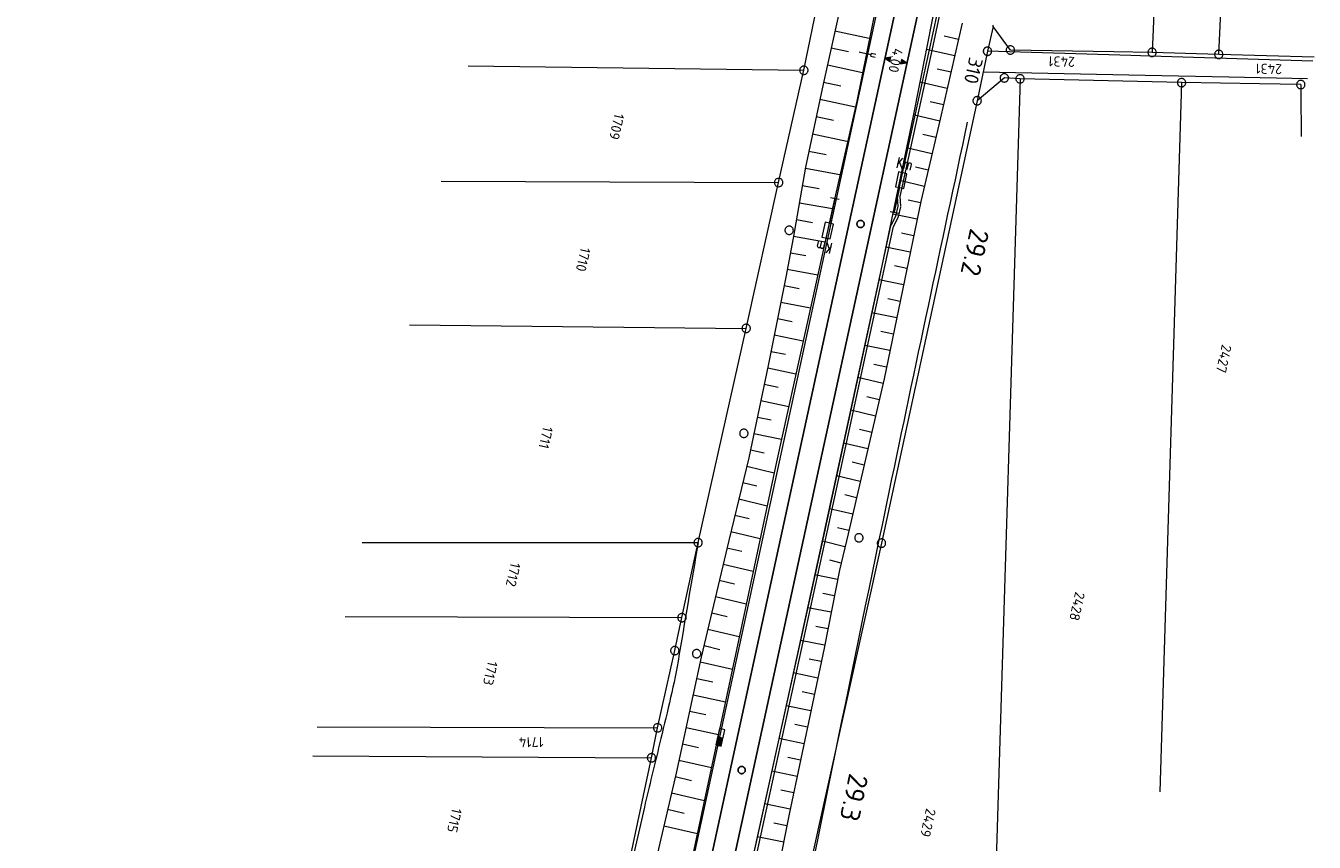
# Model space of a CAD drawing. Header units: metres. Extents: x 3425540 to 3446143, y 5432760 to 5444637.
# Tile 388 of 656: x 3436234 to 3436465, y 5441885 to 5442031. Entities that reach past the tile are written whole.
import ezdxf
from ezdxf.enums import TextEntityAlignment as Align

# ---------------------------------------------------------------- set-up
doc = ezdxf.new("R2010")
doc.units = ezdxf.units.M
for name, color, linetype, lineweight in [('B_Bestand', 9, 'Continuous', 18), ('B_Böschung', 9, 'Continuous', 18), ('B_Flurgrenzen', 9, 'Continuous', 18), ('B_Gleisachse', 9, 'Continuous', 25), ('B_Kilometrierung', 9, 'Continuous', 25), ('Bestand Kabeltröge', 9, 'Continuous', 18), ('Bestand_Neu_Strecke 3433', 9, 'Continuous', 18)]:
    doc.layers.add(name, color=color, linetype=linetype, lineweight=lineweight)
doc.styles.get("Standard").update_dxf_attribs({"font": 'isocpeur.ttf'})

msp = doc.modelspace()

# ---------------------------------------------------------------- linework, layer by layer
at = {"layer": 'B_Bestand'}
for p, q in [((3436383.27, 5442026.37), (3436383.23, 5442026.34)), ((3436383.23, 5442026.34), (3436383.26, 5442026.29)), ((3436383.26, 5442026.29), (3436383.3, 5442026.32)), ((3436383.3, 5442026.32), (3436383.27, 5442026.37)), ((3436383.3, 5442026.32), (3436385.32, 5442025.9)), ((3436385.27, 5442025.64), (3436385.37, 5442026.15)), ((3436385.27, 5442025.64), (3436386.04, 5442025.47)), ((3436385.37, 5442026.15), (3436386.14, 5442025.99)), ((3436431.79, 5442025.73), (3436406.14, 5442026.51)), ((3436435.23, 5442025.63), (3436431.79, 5442025.73)), ((3436464.32, 5442024.75), (3436435.23, 5442025.63)), ((3436388.41, 5442025.13), (3436388.46, 5442025.12)), ((3436391.03, 5442024.58), (3436390.97, 5442024.59)), ((3436434.35, 5442022.17), (3436405.36, 5442022.77)), ((3436449.3, 5442021.86), (3436434.35, 5442022.17)), ((3436463.35, 5442021.57), (3436449.3, 5442021.86)), ((3436389.98, 5442005.66), (3436390.37, 5442007.51)), ((3436390.12, 5442006.3), (3436391.01, 5442007.38)), ((3436390.42, 5442006.63), (3436390.79, 5442005.53)), ((3436391.2, 5442005.44), (3436391.46, 5442006.69)), ((3436379.59, 5441999.96), (3436378.09, 5442000.29)), ((3436388.76, 5441997.83), (3436390.27, 5441997.52)), ((3436377.04, 5441992.39), (3436376.76, 5441991.14)), ((3436378.11, 5441991.52), (3436377.2, 5441990.45)), ((3436377.8, 5441991.19), (3436377.45, 5441992.29)), ((3436378.25, 5441992.16), (3436377.84, 5441990.31)), ((3436357.88, 5441903.85), (3436358.84, 5441903.62))]:
    msp.add_line(p, q, dxfattribs=at)
for points in [[(3436388.85, 5442025.45), (3436387.79, 5442025.26), (3436388.69, 5442024.66), (3436388.85, 5442025.45)], [(3436388.76, 5442025.37), (3436387.95, 5442025.23), (3436388.63, 5442024.77), (3436388.76, 5442025.37)], [(3436388.66, 5442025.29), (3436388.1, 5442025.19), (3436388.58, 5442024.88), (3436388.66, 5442025.29)], [(3436388.56, 5442025.21), (3436388.26, 5442025.16), (3436388.52, 5442025), (3436388.56, 5442025.21)], [(3436390.58, 5442024.26), (3436391.64, 5442024.45), (3436390.75, 5442025.05), (3436390.58, 5442024.26)], [(3436390.68, 5442024.34), (3436391.49, 5442024.48), (3436390.81, 5442024.93), (3436390.68, 5442024.34)], [(3436390.78, 5442024.42), (3436391.34, 5442024.51), (3436390.86, 5442024.82), (3436390.78, 5442024.42)], [(3436390.87, 5442024.5), (3436391.18, 5442024.55), (3436390.92, 5442024.71), (3436390.87, 5442024.5)], [(3436389.52, 5441997.68), (3436390.43, 5442002.1), (3436391.19, 5442001.94), (3436391.73, 5442004.59), (3436390.22, 5442004.9), (3436389.67, 5442002.25), (3436390.43, 5442002.1)], [(3436391.41, 5442006.46), (3436391.52, 5442006.6), (3436391.65, 5442006.65), (3436391.8, 5442006.62), (3436391.83, 5442006.58), (3436391.93, 5442006.48), (3436391.94, 5442006.36), (3436391.73, 5442005.34)], [(3436391.94, 5442006.36), (3436392.05, 5442006.49), (3436392.18, 5442006.54), (3436392.33, 5442006.51), (3436392.4, 5442006.46), (3436392.46, 5442006.37), (3436392.47, 5442006.25), (3436392.26, 5442005.23)], [(3436378.84, 5442000.13), (3436377.86, 5441995.72), (3436377.11, 5441995.89), (3436376.52, 5441993.25), (3436378.03, 5441992.92), (3436378.61, 5441995.55), (3436377.86, 5441995.72)], [(3436376.29, 5441991.49), (3436376.18, 5441991.35), (3436376.05, 5441991.3), (3436375.9, 5441991.34), (3436375.83, 5441991.39), (3436375.77, 5441991.48), (3436375.76, 5441991.6), (3436375.98, 5441992.62)], [(3436376.81, 5441991.37), (3436376.7, 5441991.23), (3436376.57, 5441991.18), (3436376.42, 5441991.22), (3436376.39, 5441991.26), (3436376.3, 5441991.36), (3436376.29, 5441991.49), (3436376.51, 5441992.5)], [(3436358.22, 5441905.31), (3436357.53, 5441902.39), (3436358.5, 5441902.16), (3436359.19, 5441905.08), (3436358.22, 5441905.31)], [(3436357.95, 5441903.74), (3436357.65, 5441902.46), (3436358.43, 5441902.28), (3436358.73, 5441903.55), (3436357.95, 5441903.74)], [(3436358.02, 5441903.62), (3436357.76, 5441902.53), (3436358.36, 5441902.39), (3436358.61, 5441903.48), (3436358.02, 5441903.62)], [(3436358.09, 5441903.51), (3436357.87, 5441902.6), (3436358.29, 5441902.51), (3436358.5, 5441903.41), (3436358.09, 5441903.51)], [(3436358.16, 5441903.4), (3436357.99, 5441902.67), (3436358.22, 5441902.62), (3436358.39, 5441903.34), (3436358.16, 5441903.4)], [(3436358.23, 5441903.28), (3436358.1, 5441902.74), (3436358.15, 5441902.73), (3436358.27, 5441903.27), (3436358.23, 5441903.28)]]:
    msp.add_lwpolyline(points, dxfattribs=at)
for points, knots in [([(3436402.51, 5442013.82), (3436397.86, 5441991.85), (3436393.14, 5441969.89), (3436388.56, 5441947.91), (3436382.01, 5441916.48), (3436375.66, 5441885.02), (3436369.21, 5441853.57)], [0, 0, 0, 0, 0.411639, 0.411639, 0.411639, 1, 1, 1, 1]), ([(3436354.39, 5441938.58), (3436353.19, 5441931.5), (3436351.99, 5441924.42), (3436350.79, 5441917.34), (3436349.94, 5441912.37), (3436348.66, 5441907.48), (3436347.49, 5441902.58), (3436346.6, 5441898.8), (3436345.66, 5441895.03), (3436344.78, 5441891.25), (3436343.81, 5441887.13), (3436342.92, 5441882.99), (3436341.94, 5441878.87), (3436340.57, 5441873.16), (3436339.21, 5441867.45), (3436337.85, 5441861.74)], [0, 0, 0, 0, 0.273894, 0.273894, 0.273894, 0.466311, 0.466311, 0.466311, 0.614455, 0.614455, 0.614455, 0.776013, 0.776013, 0.776013, 1, 1, 1, 1])]:
    msp.add_open_spline(points, degree=3, knots=knots, dxfattribs=at)
at = {"layer": 'B_Böschung'}
for p, q in [((3436378.86, 5442030.18), (3436384.97, 5442028.83)), ((3436400.95, 5442028.6), (3436398.36, 5442029.18)), ((3436378.19, 5442027.14), (3436381.25, 5442026.47)), ((3436400.28, 5442025.67), (3436395.19, 5442026.83)), ((3436377.5, 5442024.07), (3436383.8, 5442022.67)), ((3436399.61, 5442022.75), (3436397.11, 5442023.32)), ((3436376.82, 5442020.99), (3436379.91, 5442020.31)), ((3436398.94, 5442019.82), (3436394.03, 5442020.95)), ((3436376.17, 5442017.91), (3436382.53, 5442016.55)), ((3436398.28, 5442016.9), (3436395.86, 5442017.45)), ((3436375.51, 5442014.82), (3436378.59, 5442014.17)), ((3436397.6, 5442013.97), (3436392.87, 5442015.1)), ((3436374.86, 5442011.74), (3436381.01, 5442010.44)), ((3436396.91, 5442011.06), (3436394.59, 5442011.61)), ((3436374.21, 5442008.65), (3436377.28, 5442008)), ((3436396.21, 5442008.14), (3436391.66, 5442009.22)), ((3436373.56, 5442005.57), (3436379.72, 5442004.47)), ((3436395.52, 5442005.22), (3436393.28, 5442005.75)), ((3436394.83, 5442002.3), (3436390.43, 5442003.35)), ((3436373.02, 5442002.46), (3436376.04, 5442001.93)), ((3436372.49, 5441999.4), (3436378.4, 5441998.37)), ((3436394.14, 5441999.38), (3436391.97, 5441999.83)), ((3436371.96, 5441996.38), (3436374.85, 5441995.88)), ((3436393.53, 5441996.44), (3436389.18, 5441997.34)), ((3436371.44, 5441993.41), (3436377.09, 5441992.42)), ((3436392.93, 5441993.5), (3436390.75, 5441993.95)), ((3436392.32, 5441990.57), (3436387.96, 5441991.46)), ((3436370.88, 5441990.46), (3436373.66, 5441989.94)), ((3436370.32, 5441987.51), (3436375.78, 5441986.48)), ((3436391.72, 5441987.63), (3436389.53, 5441988.08)), ((3436369.75, 5441984.57), (3436372.44, 5441984.04)), ((3436391.11, 5441984.69), (3436386.74, 5441985.59)), ((3436390.51, 5441981.75), (3436388.31, 5441982.2)), ((3436369.17, 5441981.62), (3436374.48, 5441980.57)), ((3436389.9, 5441978.81), (3436385.47, 5441979.72)), ((3436368.59, 5441978.68), (3436371.21, 5441978.16)), ((3436368.01, 5441975.74), (3436373.19, 5441974.71)), ((3436389.3, 5441975.87), (3436387.07, 5441976.33)), ((3436367.43, 5441972.79), (3436369.99, 5441972.29)), ((3436388.69, 5441972.93), (3436384.2, 5441973.86)), ((3436388.09, 5441970), (3436385.83, 5441970.46)), ((3436366.84, 5441969.85), (3436371.89, 5441968.79)), ((3436387.46, 5441967.06), (3436382.95, 5441968.1)), ((3436366.22, 5441966.92), (3436368.73, 5441966.38)), ((3436365.6, 5441963.98), (3436370.6, 5441962.92)), ((3436386.78, 5441964.14), (3436384.55, 5441964.66)), ((3436386.11, 5441961.22), (3436381.68, 5441962.25)), ((3436364.98, 5441961.05), (3436367.46, 5441960.52)), ((3436385.43, 5441958.3), (3436383.24, 5441958.81)), ((3436364.35, 5441958.11), (3436369.31, 5441957.06)), ((3436363.73, 5441955.18), (3436366.2, 5441954.65)), ((3436384.75, 5441955.37), (3436380.41, 5441956.38)), ((3436363.07, 5441952.25), (3436368, 5441951.07)), ((3436384.07, 5441952.45), (3436381.92, 5441952.95)), ((3436383.39, 5441949.53), (3436379.14, 5441950.52)), ((3436362.36, 5441949.33), (3436364.87, 5441948.73)), ((3436361.66, 5441946.42), (3436366.75, 5441945.19)), ((3436382.71, 5441946.61), (3436380.6, 5441947.1)), ((3436360.95, 5441943.5), (3436363.54, 5441942.88)), ((3436382.03, 5441943.69), (3436377.87, 5441944.65)), ((3436360.25, 5441940.59), (3436365.49, 5441939.32)), ((3436381.35, 5441940.76), (3436379.29, 5441941.24)), ((3436380.65, 5441937.85), (3436376.6, 5441938.82)), ((3436359.55, 5441937.67), (3436362.21, 5441937.04)), ((3436358.87, 5441934.75), (3436364.25, 5441933.49)), ((3436379.95, 5441934.93), (3436377.95, 5441935.41)), ((3436358.18, 5441931.83), (3436360.9, 5441931.19)), ((3436379.32, 5441932), (3436375.27, 5441932.81)), ((3436357.5, 5441928.91), (3436362.99, 5441927.62)), ((3436378.74, 5441929.05), (3436376.68, 5441929.46)), ((3436378.16, 5441926.11), (3436373.98, 5441926.93)), ((3436356.81, 5441925.99), (3436359.59, 5441925.33)), ((3436356.13, 5441923.07), (3436361.74, 5441921.75)), ((3436377.59, 5441923.16), (3436375.46, 5441923.58)), ((3436355.44, 5441920.14), (3436358.28, 5441919.48)), ((3436377.01, 5441920.22), (3436372.69, 5441921.07)), ((3436376.4, 5441917.28), (3436374.23, 5441917.74)), ((3436354.77, 5441917.22), (3436360.51, 5441915.96)), ((3436375.79, 5441914.35), (3436371.41, 5441915.26)), ((3436354.13, 5441914.29), (3436357.01, 5441913.66)), ((3436353.49, 5441911.36), (3436359.26, 5441910.1)), ((3436375.17, 5441911.41), (3436372.97, 5441911.87)), ((3436352.85, 5441908.43), (3436355.75, 5441907.8)), ((3436374.56, 5441908.47), (3436370.12, 5441909.4)), ((3436373.94, 5441905.54), (3436371.71, 5441906.01)), ((3436352.22, 5441905.5), (3436358.01, 5441904.23)), ((3436373.33, 5441902.6), (3436368.83, 5441903.54)), ((3436351.58, 5441902.56), (3436354.48, 5441901.93)), ((3436350.94, 5441899.63), (3436356.77, 5441898.36)), ((3436372.71, 5441899.67), (3436370.45, 5441900.14)), ((3436350.29, 5441896.7), (3436353.21, 5441896.04)), ((3436372.1, 5441896.73), (3436367.54, 5441897.68)), ((3436371.48, 5441893.79), (3436369.19, 5441894.27)), ((3436349.62, 5441893.78), (3436355.5, 5441892.43)), ((3436348.94, 5441890.86), (3436351.91, 5441890.17)), ((3436370.87, 5441890.86), (3436366.25, 5441891.82)), ((3436348.26, 5441887.91), (3436354.25, 5441886.53)), ((3436370.27, 5441887.92), (3436367.93, 5441888.39)), ((3436369.69, 5441884.97), (3436364.95, 5441885.92))]:
    msp.add_line(p, q, dxfattribs=at)
for points in [[(3436386.28, 5442034.91), (3436382.76, 5442017.57), (3436378.77, 5442000.04), (3436368.42, 5441953.03), (3436362.2, 5441923.88), (3436350.83, 5441870.48), (3436343.05, 5441834.91), (3436335.89, 5441801.69), (3436326.94, 5441760.14), (3436318.31, 5441721), (3436311.31, 5441689.11), (3436300.02, 5441637.66), (3436293.57, 5441607.95), (3436286.02, 5441573.24), (3436283.69, 5441562.41)], [(3436380.2, 5442036.25), (3436376.74, 5442020.6), (3436373.59, 5442005.73), (3436371.37, 5441993.03), (3436370.05, 5441986.06), (3436366.93, 5441970.3), (3436363.43, 5441953.76), (3436359.85, 5441938.95), (3436354.96, 5441918.06), (3436350.44, 5441897.34), (3436346.08, 5441878.41), (3436341.96, 5441859.77), (3436340.4, 5441853.46), (3436337.45, 5441839.36), (3436333.25, 5441816.74), (3436330.13, 5441800.23), (3436327.95, 5441785.58), (3436326.32, 5441774.32)], [(3436396.35, 5442032.69), (3436392.79, 5442014.67), (3436386.49, 5441984.39), (3436376.92, 5441940.27), (3436363.45, 5441879.11), (3436352.83, 5441831.33), (3436353.17, 5441831.26)], [(3436401.62, 5442031.52), (3436397.7, 5442014.37), (3436394.19, 5441999.64), (3436387.66, 5441967.9), (3436381.2, 5441940.14), (3436379.64, 5441933.67), (3436376.92, 5441919.72), (3436370.69, 5441890.01), (3436364.47, 5441858.8), (3436358.09, 5441830.25), (3436349.45, 5441792.58), (3436344.39, 5441769.71), (3436340.5, 5441753.16), (3436337.08, 5441738.12), (3436333.42, 5441722.41), (3436329.37, 5441704.42), (3436325.02, 5441684.29)]]:
    msp.add_lwpolyline(points, dxfattribs=at)
at = {"layer": 'B_Flurgrenzen'}
for p, q in [((3436447.49, 5442025.94), (3436456.79, 5442227.88)), ((3436443.74, 5442198.89), (3436435.56, 5442026.29)), ((3436373.3, 5442023.1), (3436376.37, 5442037.98)), ((3436407.13, 5442030.95), (3436406.14, 5442026.51)), ((3436407.13, 5442030.95), (3436407.17, 5442031.17)), ((3436410.23, 5442026.72), (3436407.13, 5442030.95)), ((3436406.14, 5442026.51), (3436404.29, 5442017.64)), ((3436428.73, 5442026.41), (3436410.23, 5442026.72)), ((3436435.56, 5442026.29), (3436428.73, 5442026.41)), ((3436447.49, 5442025.94), (3436435.56, 5442026.29)), ((3436464.56, 5442025.45), (3436447.49, 5442025.94)), ((3436313.25, 5442023.9), (3436373.3, 5442023.1)), ((3436368.79, 5442003.02), (3436373.3, 5442023.1)), ((3436409.15, 5442021.73), (3436404.29, 5442017.64)), ((3436411.96, 5442021.56), (3436406.52, 5441844.51)), ((3436411.96, 5442021.56), (3436409.15, 5442021.73)), ((3436440.84, 5442020.88), (3436411.96, 5442021.56)), ((3436440.84, 5442020.88), (3436436.98, 5441894.01)), ((3436454.75, 5442020.66), (3436440.84, 5442020.88)), ((3436462.16, 5442020.54), (3436454.75, 5442020.66)), ((3436462.16, 5442020.54), (3436462.17, 5442019.02)), ((3436462.17, 5442019.02), (3436462.24, 5442011.23)), ((3436404.29, 5442017.64), (3436387.17, 5441938.48)), ((3436308.45, 5442003.24), (3436368.79, 5442003.02)), ((3436362.99, 5441976.92), (3436368.79, 5442003.02)), ((3436302.78, 5441977.56), (3436362.99, 5441976.92)), ((3436354.39, 5441938.58), (3436362.99, 5441976.92)), ((3436294.29, 5441938.6), (3436354.39, 5441938.58)), ((3436351.49, 5441925.15), (3436354.39, 5441938.58)), ((3436387.17, 5441938.48), (3436369.54, 5441858.82)), ((3436291.25, 5441925.38), (3436351.49, 5441925.15)), ((3436350.22, 5441919.26), (3436351.49, 5441925.15)), ((3436347.15, 5441905.45), (3436350.22, 5441919.26)), ((3436286.28, 5441905.59), (3436347.15, 5441905.45)), ((3436346.04, 5441900.07), (3436347.15, 5441905.45)), ((3436285.46, 5441900.44), (3436346.04, 5441900.07)), ((3436341.27, 5441877.43), (3436346.04, 5441900.07))]:
    msp.add_line(p, q, dxfattribs=at)
for points in [[(3436406.89, 5442026.51), (3436406.88, 5442026.6), (3436406.86, 5442026.69), (3436406.83, 5442026.78), (3436406.79, 5442026.87), (3436406.74, 5442026.94), (3436406.68, 5442027.02), (3436406.62, 5442027.08), (3436406.54, 5442027.14), (3436406.46, 5442027.18), (3436406.37, 5442027.21), (3436406.28, 5442027.24), (3436406.18, 5442027.25), (3436406.09, 5442027.25), (3436406, 5442027.24), (3436405.91, 5442027.21), (3436405.82, 5442027.18), (3436405.74, 5442027.14), (3436405.66, 5442027.08), (3436405.59, 5442027.02), (3436405.54, 5442026.94), (3436405.48, 5442026.87), (3436405.44, 5442026.78), (3436405.41, 5442026.69), (3436405.39, 5442026.6), (3436405.39, 5442026.51), (3436405.39, 5442026.41), (3436405.41, 5442026.32), (3436405.44, 5442026.23), (3436405.48, 5442026.15), (3436405.54, 5442026.07), (3436405.59, 5442025.99), (3436405.66, 5442025.93), (3436405.74, 5442025.87), (3436405.82, 5442025.83), (3436405.91, 5442025.8), (3436406, 5442025.77), (3436406.09, 5442025.76), (3436406.18, 5442025.76), (3436406.28, 5442025.77), (3436406.37, 5442025.8), (3436406.46, 5442025.83), (3436406.54, 5442025.87), (3436406.62, 5442025.93), (3436406.68, 5442025.99), (3436406.74, 5442026.07), (3436406.79, 5442026.15), (3436406.83, 5442026.23), (3436406.86, 5442026.32), (3436406.88, 5442026.41), (3436406.89, 5442026.51)], [(3436405.98, 5442025.77), (3436406.07, 5442025.76), (3436406.16, 5442025.76), (3436406.26, 5442025.76), (3436406.35, 5442025.79), (3436406.43, 5442025.82), (3436406.52, 5442025.86), (3436406.6, 5442025.91), (3436406.67, 5442025.98), (3436406.73, 5442026.05), (3436406.78, 5442026.13), (3436406.82, 5442026.21), (3436406.85, 5442026.3), (3436406.87, 5442026.39), (3436406.88, 5442026.49), (3436406.88, 5442026.58), (3436406.87, 5442026.67), (3436406.84, 5442026.76), (3436406.81, 5442026.85), (3436406.76, 5442026.92), (3436406.69, 5442027), (3436406.63, 5442027.07), (3436406.56, 5442027.13), (3436406.47, 5442027.18), (3436406.39, 5442027.21), (3436406.3, 5442027.24), (3436406.21, 5442027.25), (3436406.12, 5442027.25), (3436406.02, 5442027.25), (3436405.93, 5442027.22), (3436405.84, 5442027.19), (3436405.75, 5442027.15), (3436405.68, 5442027.1), (3436405.61, 5442027.03), (3436405.54, 5442026.96), (3436405.5, 5442026.88), (3436405.45, 5442026.8), (3436405.42, 5442026.71), (3436405.4, 5442026.62), (3436405.39, 5442026.52), (3436405.4, 5442026.43), (3436405.41, 5442026.34), (3436405.43, 5442026.25), (3436405.47, 5442026.16), (3436405.52, 5442026.09), (3436405.58, 5442026.01), (3436405.64, 5442025.94), (3436405.72, 5442025.88), (3436405.8, 5442025.84), (3436405.89, 5442025.8), (3436405.98, 5442025.77)], [(3436410.98, 5442026.72), (3436410.97, 5442026.81), (3436410.96, 5442026.9), (3436410.93, 5442027), (3436410.89, 5442027.08), (3436410.83, 5442027.15), (3436410.77, 5442027.23), (3436410.71, 5442027.3), (3436410.63, 5442027.35), (3436410.55, 5442027.4), (3436410.46, 5442027.43), (3436410.37, 5442027.45), (3436410.28, 5442027.46), (3436410.18, 5442027.46), (3436410.09, 5442027.45), (3436410, 5442027.43), (3436409.91, 5442027.4), (3436409.83, 5442027.35), (3436409.75, 5442027.3), (3436409.69, 5442027.23), (3436409.63, 5442027.15), (3436409.57, 5442027.08), (3436409.53, 5442027), (3436409.5, 5442026.9), (3436409.49, 5442026.81), (3436409.48, 5442026.72), (3436409.49, 5442026.62), (3436409.5, 5442026.53), (3436409.53, 5442026.44), (3436409.57, 5442026.36), (3436409.63, 5442026.28), (3436409.69, 5442026.2), (3436409.75, 5442026.14), (3436409.83, 5442026.09), (3436409.91, 5442026.04), (3436410, 5442026.01), (3436410.09, 5442025.99), (3436410.18, 5442025.97), (3436410.28, 5442025.97), (3436410.37, 5442025.99), (3436410.46, 5442026.01), (3436410.55, 5442026.04), (3436410.63, 5442026.09), (3436410.71, 5442026.14), (3436410.77, 5442026.2), (3436410.83, 5442026.28), (3436410.89, 5442026.36), (3436410.93, 5442026.44), (3436410.96, 5442026.53), (3436410.97, 5442026.62), (3436410.98, 5442026.72)], [(3436436.31, 5442026.29), (3436436.31, 5442026.39), (3436436.29, 5442026.48), (3436436.26, 5442026.57), (3436436.22, 5442026.65), (3436436.16, 5442026.73), (3436436.11, 5442026.81), (3436436.04, 5442026.87), (3436435.96, 5442026.93), (3436435.88, 5442026.97), (3436435.79, 5442027), (3436435.7, 5442027.03), (3436435.61, 5442027.04), (3436435.52, 5442027.04), (3436435.42, 5442027.03), (3436435.33, 5442027), (3436435.24, 5442026.97), (3436435.16, 5442026.93), (3436435.08, 5442026.87), (3436435.02, 5442026.81), (3436434.96, 5442026.73), (3436434.91, 5442026.65), (3436434.87, 5442026.57), (3436434.84, 5442026.48), (3436434.82, 5442026.39), (3436434.81, 5442026.29), (3436434.82, 5442026.2), (3436434.84, 5442026.11), (3436434.87, 5442026.02), (3436434.91, 5442025.93), (3436434.96, 5442025.86), (3436435.02, 5442025.78), (3436435.08, 5442025.71), (3436435.16, 5442025.66), (3436435.24, 5442025.61), (3436435.33, 5442025.58), (3436435.42, 5442025.56), (3436435.52, 5442025.55), (3436435.61, 5442025.55), (3436435.7, 5442025.56), (3436435.79, 5442025.58), (3436435.88, 5442025.61), (3436435.96, 5442025.66), (3436436.04, 5442025.71), (3436436.11, 5442025.78), (3436436.16, 5442025.86), (3436436.22, 5442025.93), (3436436.26, 5442026.02), (3436436.29, 5442026.11), (3436436.31, 5442026.2), (3436436.31, 5442026.29)], [(3436448.24, 5442025.94), (3436448.23, 5442026.04), (3436448.21, 5442026.12), (3436448.18, 5442026.22), (3436448.14, 5442026.3), (3436448.09, 5442026.38), (3436448.03, 5442026.46), (3436447.97, 5442026.52), (3436447.89, 5442026.57), (3436447.81, 5442026.62), (3436447.72, 5442026.65), (3436447.63, 5442026.67), (3436447.53, 5442026.69), (3436447.44, 5442026.69), (3436447.35, 5442026.67), (3436447.26, 5442026.65), (3436447.17, 5442026.62), (3436447.09, 5442026.57), (3436447.01, 5442026.52), (3436446.94, 5442026.46), (3436446.89, 5442026.38), (3436446.83, 5442026.3), (3436446.79, 5442026.22), (3436446.76, 5442026.12), (3436446.74, 5442026.04), (3436446.74, 5442025.94), (3436446.74, 5442025.85), (3436446.76, 5442025.76), (3436446.79, 5442025.66), (3436446.83, 5442025.58), (3436446.89, 5442025.5), (3436446.94, 5442025.43), (3436447.01, 5442025.36), (3436447.09, 5442025.31), (3436447.17, 5442025.26), (3436447.26, 5442025.23), (3436447.35, 5442025.21), (3436447.44, 5442025.2), (3436447.53, 5442025.2), (3436447.63, 5442025.21), (3436447.72, 5442025.23), (3436447.81, 5442025.26), (3436447.89, 5442025.31), (3436447.97, 5442025.36), (3436448.03, 5442025.43), (3436448.09, 5442025.5), (3436448.14, 5442025.58), (3436448.18, 5442025.66), (3436448.21, 5442025.76), (3436448.23, 5442025.85), (3436448.24, 5442025.94)], [(3436374.05, 5442023.1), (3436374.04, 5442023.19), (3436374.03, 5442023.28), (3436374, 5442023.38), (3436373.96, 5442023.46), (3436373.9, 5442023.54), (3436373.84, 5442023.61), (3436373.78, 5442023.68), (3436373.7, 5442023.73), (3436373.62, 5442023.78), (3436373.53, 5442023.81), (3436373.44, 5442023.83), (3436373.35, 5442023.84), (3436373.25, 5442023.84), (3436373.16, 5442023.83), (3436373.07, 5442023.81), (3436372.98, 5442023.78), (3436372.9, 5442023.73), (3436372.82, 5442023.68), (3436372.76, 5442023.61), (3436372.7, 5442023.54), (3436372.64, 5442023.46), (3436372.6, 5442023.38), (3436372.57, 5442023.28), (3436372.56, 5442023.19), (3436372.55, 5442023.1), (3436372.56, 5442023), (3436372.57, 5442022.92), (3436372.6, 5442022.82), (3436372.64, 5442022.74), (3436372.7, 5442022.66), (3436372.76, 5442022.58), (3436372.82, 5442022.52), (3436372.9, 5442022.47), (3436372.98, 5442022.42), (3436373.07, 5442022.39), (3436373.16, 5442022.37), (3436373.25, 5442022.35), (3436373.35, 5442022.35), (3436373.44, 5442022.37), (3436373.53, 5442022.39), (3436373.62, 5442022.42), (3436373.7, 5442022.47), (3436373.78, 5442022.52), (3436373.84, 5442022.58), (3436373.9, 5442022.66), (3436373.96, 5442022.74), (3436374, 5442022.82), (3436374.03, 5442022.92), (3436374.04, 5442023), (3436374.05, 5442023.1)], [(3436409.9, 5442021.73), (3436409.89, 5442021.83), (3436409.87, 5442021.92), (3436409.84, 5442022.01), (3436409.8, 5442022.09), (3436409.75, 5442022.17), (3436409.69, 5442022.25), (3436409.62, 5442022.31), (3436409.55, 5442022.37), (3436409.47, 5442022.41), (3436409.38, 5442022.44), (3436409.29, 5442022.47), (3436409.19, 5442022.48), (3436409.1, 5442022.48), (3436409, 5442022.47), (3436408.92, 5442022.44), (3436408.83, 5442022.41), (3436408.74, 5442022.37), (3436408.67, 5442022.31), (3436408.6, 5442022.25), (3436408.54, 5442022.17), (3436408.49, 5442022.09), (3436408.45, 5442022.01), (3436408.42, 5442021.92), (3436408.4, 5442021.83), (3436408.4, 5442021.73), (3436408.4, 5442021.64), (3436408.42, 5442021.55), (3436408.45, 5442021.46), (3436408.49, 5442021.37), (3436408.54, 5442021.3), (3436408.6, 5442021.22), (3436408.67, 5442021.15), (3436408.74, 5442021.1), (3436408.83, 5442021.05), (3436408.92, 5442021.02), (3436409, 5442021), (3436409.1, 5442020.99), (3436409.19, 5442020.99), (3436409.29, 5442021), (3436409.38, 5442021.02), (3436409.47, 5442021.05), (3436409.55, 5442021.1), (3436409.62, 5442021.15), (3436409.69, 5442021.22), (3436409.75, 5442021.3), (3436409.8, 5442021.37), (3436409.84, 5442021.46), (3436409.87, 5442021.55), (3436409.89, 5442021.64), (3436409.9, 5442021.73)], [(3436412.71, 5442021.56), (3436412.7, 5442021.66), (3436412.69, 5442021.75), (3436412.66, 5442021.84), (3436412.62, 5442021.92), (3436412.56, 5442022), (3436412.5, 5442022.08), (3436412.44, 5442022.14), (3436412.36, 5442022.2), (3436412.28, 5442022.24), (3436412.19, 5442022.27), (3436412.1, 5442022.3), (3436412.01, 5442022.31), (3436411.91, 5442022.31), (3436411.82, 5442022.3), (3436411.73, 5442022.27), (3436411.64, 5442022.24), (3436411.56, 5442022.2), (3436411.48, 5442022.14), (3436411.42, 5442022.08), (3436411.36, 5442022), (3436411.3, 5442021.92), (3436411.26, 5442021.84), (3436411.23, 5442021.75), (3436411.22, 5442021.66), (3436411.21, 5442021.56), (3436411.22, 5442021.47), (3436411.23, 5442021.38), (3436411.26, 5442021.29), (3436411.3, 5442021.2), (3436411.36, 5442021.13), (3436411.42, 5442021.05), (3436411.48, 5442020.98), (3436411.56, 5442020.93), (3436411.64, 5442020.88), (3436411.73, 5442020.85), (3436411.82, 5442020.83), (3436411.91, 5442020.82), (3436412.01, 5442020.82), (3436412.1, 5442020.83), (3436412.19, 5442020.85), (3436412.28, 5442020.88), (3436412.36, 5442020.93), (3436412.44, 5442020.98), (3436412.5, 5442021.05), (3436412.56, 5442021.13), (3436412.62, 5442021.2), (3436412.66, 5442021.29), (3436412.69, 5442021.38), (3436412.7, 5442021.47), (3436412.71, 5442021.56)], [(3436441.59, 5442020.88), (3436441.59, 5442020.97), (3436441.57, 5442021.06), (3436441.54, 5442021.16), (3436441.5, 5442021.24), (3436441.45, 5442021.32), (3436441.39, 5442021.39), (3436441.32, 5442021.46), (3436441.25, 5442021.51), (3436441.16, 5442021.56), (3436441.07, 5442021.59), (3436440.99, 5442021.61), (3436440.89, 5442021.62), (3436440.8, 5442021.62), (3436440.7, 5442021.61), (3436440.61, 5442021.59), (3436440.52, 5442021.56), (3436440.44, 5442021.51), (3436440.37, 5442021.46), (3436440.3, 5442021.39), (3436440.24, 5442021.32), (3436440.19, 5442021.24), (3436440.15, 5442021.16), (3436440.12, 5442021.06), (3436440.1, 5442020.97), (3436440.09, 5442020.88), (3436440.1, 5442020.79), (3436440.12, 5442020.7), (3436440.15, 5442020.6), (3436440.19, 5442020.52), (3436440.24, 5442020.44), (3436440.3, 5442020.37), (3436440.37, 5442020.3), (3436440.44, 5442020.25), (3436440.52, 5442020.2), (3436440.61, 5442020.17), (3436440.7, 5442020.15), (3436440.8, 5442020.14), (3436440.89, 5442020.14), (3436440.99, 5442020.15), (3436441.07, 5442020.17), (3436441.16, 5442020.2), (3436441.25, 5442020.25), (3436441.32, 5442020.3), (3436441.39, 5442020.37), (3436441.45, 5442020.44), (3436441.5, 5442020.52), (3436441.54, 5442020.6), (3436441.57, 5442020.7), (3436441.59, 5442020.79), (3436441.59, 5442020.88)], [(3436462.91, 5442020.54), (3436462.9, 5442020.63), (3436462.89, 5442020.72), (3436462.86, 5442020.82), (3436462.82, 5442020.9), (3436462.76, 5442020.98), (3436462.7, 5442021.05), (3436462.64, 5442021.12), (3436462.56, 5442021.17), (3436462.48, 5442021.22), (3436462.39, 5442021.25), (3436462.3, 5442021.27), (3436462.21, 5442021.28), (3436462.11, 5442021.28), (3436462.02, 5442021.27), (3436461.93, 5442021.25), (3436461.84, 5442021.22), (3436461.76, 5442021.17), (3436461.68, 5442021.12), (3436461.62, 5442021.05), (3436461.56, 5442020.98), (3436461.5, 5442020.9), (3436461.46, 5442020.82), (3436461.43, 5442020.72), (3436461.42, 5442020.63), (3436461.41, 5442020.54), (3436461.42, 5442020.45), (3436461.43, 5442020.36), (3436461.46, 5442020.26), (3436461.5, 5442020.18), (3436461.56, 5442020.1), (3436461.62, 5442020.03), (3436461.68, 5442019.96), (3436461.76, 5442019.91), (3436461.84, 5442019.86), (3436461.93, 5442019.83), (3436462.02, 5442019.81), (3436462.11, 5442019.8), (3436462.21, 5442019.8), (3436462.3, 5442019.81), (3436462.39, 5442019.83), (3436462.48, 5442019.86), (3436462.56, 5442019.91), (3436462.64, 5442019.96), (3436462.7, 5442020.03), (3436462.76, 5442020.1), (3436462.82, 5442020.18), (3436462.86, 5442020.26), (3436462.89, 5442020.36), (3436462.9, 5442020.45), (3436462.91, 5442020.54)], [(3436405.04, 5442017.64), (3436405.03, 5442017.73), (3436405.01, 5442017.82), (3436404.98, 5442017.92), (3436404.94, 5442018), (3436404.89, 5442018.08), (3436404.83, 5442018.15), (3436404.76, 5442018.22), (3436404.69, 5442018.27), (3436404.61, 5442018.32), (3436404.52, 5442018.35), (3436404.43, 5442018.37), (3436404.33, 5442018.38), (3436404.24, 5442018.38), (3436404.14, 5442018.37), (3436404.06, 5442018.35), (3436403.97, 5442018.32), (3436403.88, 5442018.27), (3436403.81, 5442018.22), (3436403.74, 5442018.15), (3436403.68, 5442018.08), (3436403.63, 5442018), (3436403.59, 5442017.92), (3436403.56, 5442017.82), (3436403.54, 5442017.73), (3436403.54, 5442017.64), (3436403.54, 5442017.55), (3436403.56, 5442017.46), (3436403.59, 5442017.36), (3436403.63, 5442017.28), (3436403.68, 5442017.2), (3436403.74, 5442017.13), (3436403.81, 5442017.06), (3436403.88, 5442017.01), (3436403.97, 5442016.96), (3436404.06, 5442016.93), (3436404.14, 5442016.91), (3436404.24, 5442016.9), (3436404.33, 5442016.9), (3436404.43, 5442016.91), (3436404.52, 5442016.93), (3436404.61, 5442016.96), (3436404.69, 5442017.01), (3436404.76, 5442017.06), (3436404.83, 5442017.13), (3436404.89, 5442017.2), (3436404.94, 5442017.28), (3436404.98, 5442017.36), (3436405.01, 5442017.46), (3436405.03, 5442017.55), (3436405.04, 5442017.64)], [(3436369.54, 5442003.02), (3436369.53, 5442003.11), (3436369.51, 5442003.2), (3436369.48, 5442003.29), (3436369.44, 5442003.38), (3436369.39, 5442003.45), (3436369.33, 5442003.53), (3436369.27, 5442003.6), (3436369.19, 5442003.65), (3436369.11, 5442003.7), (3436369.02, 5442003.73), (3436368.93, 5442003.75), (3436368.83, 5442003.76), (3436368.74, 5442003.76), (3436368.65, 5442003.75), (3436368.56, 5442003.73), (3436368.47, 5442003.7), (3436368.39, 5442003.65), (3436368.31, 5442003.6), (3436368.24, 5442003.53), (3436368.19, 5442003.45), (3436368.13, 5442003.38), (3436368.09, 5442003.29), (3436368.06, 5442003.2), (3436368.04, 5442003.11), (3436368.04, 5442003.02), (3436368.04, 5442002.92), (3436368.06, 5442002.83), (3436368.09, 5442002.74), (3436368.13, 5442002.66), (3436368.19, 5442002.58), (3436368.24, 5442002.5), (3436368.31, 5442002.44), (3436368.39, 5442002.38), (3436368.47, 5442002.34), (3436368.56, 5442002.31), (3436368.65, 5442002.28), (3436368.74, 5442002.27), (3436368.83, 5442002.27), (3436368.93, 5442002.28), (3436369.02, 5442002.31), (3436369.11, 5442002.34), (3436369.19, 5442002.38), (3436369.27, 5442002.44), (3436369.33, 5442002.5), (3436369.39, 5442002.58), (3436369.44, 5442002.66), (3436369.48, 5442002.74), (3436369.51, 5442002.83), (3436369.53, 5442002.92), (3436369.54, 5442003.02)], [(3436371.42, 5441994.47), (3436371.41, 5441994.56), (3436371.39, 5441994.65), (3436371.37, 5441994.75), (3436371.32, 5441994.83), (3436371.27, 5441994.91), (3436371.21, 5441994.98), (3436371.15, 5441995.05), (3436371.07, 5441995.1), (3436370.99, 5441995.15), (3436370.9, 5441995.18), (3436370.81, 5441995.2), (3436370.72, 5441995.21), (3436370.62, 5441995.21), (3436370.53, 5441995.2), (3436370.44, 5441995.18), (3436370.35, 5441995.15), (3436370.27, 5441995.1), (3436370.19, 5441995.05), (3436370.13, 5441994.98), (3436370.07, 5441994.91), (3436370.01, 5441994.83), (3436369.97, 5441994.75), (3436369.94, 5441994.65), (3436369.92, 5441994.56), (3436369.92, 5441994.47), (3436369.92, 5441994.37), (3436369.94, 5441994.29), (3436369.97, 5441994.19), (3436370.01, 5441994.11), (3436370.07, 5441994.03), (3436370.13, 5441993.95), (3436370.19, 5441993.89), (3436370.27, 5441993.84), (3436370.35, 5441993.79), (3436370.44, 5441993.76), (3436370.53, 5441993.74), (3436370.62, 5441993.72), (3436370.72, 5441993.72), (3436370.81, 5441993.74), (3436370.9, 5441993.76), (3436370.99, 5441993.79), (3436371.07, 5441993.84), (3436371.15, 5441993.89), (3436371.21, 5441993.95), (3436371.27, 5441994.03), (3436371.32, 5441994.11), (3436371.37, 5441994.19), (3436371.39, 5441994.29), (3436371.41, 5441994.37), (3436371.42, 5441994.47)], [(3436363.74, 5441976.92), (3436363.73, 5441977.01), (3436363.72, 5441977.1), (3436363.69, 5441977.19), (3436363.65, 5441977.28), (3436363.59, 5441977.35), (3436363.53, 5441977.43), (3436363.47, 5441977.5), (3436363.39, 5441977.55), (3436363.31, 5441977.6), (3436363.22, 5441977.63), (3436363.13, 5441977.65), (3436363.04, 5441977.66), (3436362.94, 5441977.66), (3436362.85, 5441977.65), (3436362.76, 5441977.63), (3436362.67, 5441977.6), (3436362.59, 5441977.55), (3436362.51, 5441977.5), (3436362.45, 5441977.43), (3436362.39, 5441977.35), (3436362.33, 5441977.28), (3436362.29, 5441977.19), (3436362.26, 5441977.1), (3436362.25, 5441977.01), (3436362.24, 5441976.92), (3436362.25, 5441976.82), (3436362.26, 5441976.73), (3436362.29, 5441976.64), (3436362.33, 5441976.56), (3436362.39, 5441976.48), (3436362.45, 5441976.4), (3436362.51, 5441976.34), (3436362.59, 5441976.28), (3436362.67, 5441976.24), (3436362.76, 5441976.21), (3436362.85, 5441976.18), (3436362.94, 5441976.17), (3436363.04, 5441976.17), (3436363.13, 5441976.18), (3436363.22, 5441976.21), (3436363.31, 5441976.24), (3436363.39, 5441976.28), (3436363.47, 5441976.34), (3436363.53, 5441976.4), (3436363.59, 5441976.48), (3436363.65, 5441976.56), (3436363.69, 5441976.64), (3436363.72, 5441976.73), (3436363.73, 5441976.82), (3436363.74, 5441976.92)], [(3436363.32, 5441958.13), (3436363.31, 5441958.22), (3436363.3, 5441958.31), (3436363.27, 5441958.41), (3436363.23, 5441958.49), (3436363.17, 5441958.57), (3436363.11, 5441958.64), (3436363.05, 5441958.71), (3436362.97, 5441958.76), (3436362.89, 5441958.81), (3436362.8, 5441958.84), (3436362.71, 5441958.86), (3436362.62, 5441958.87), (3436362.52, 5441958.87), (3436362.43, 5441958.86), (3436362.34, 5441958.84), (3436362.25, 5441958.81), (3436362.17, 5441958.76), (3436362.09, 5441958.71), (3436362.03, 5441958.64), (3436361.97, 5441958.57), (3436361.91, 5441958.49), (3436361.87, 5441958.41), (3436361.84, 5441958.31), (3436361.83, 5441958.22), (3436361.82, 5441958.13), (3436361.83, 5441958.03), (3436361.84, 5441957.95), (3436361.87, 5441957.85), (3436361.91, 5441957.77), (3436361.97, 5441957.69), (3436362.03, 5441957.61), (3436362.09, 5441957.55), (3436362.17, 5441957.5), (3436362.25, 5441957.45), (3436362.34, 5441957.42), (3436362.43, 5441957.4), (3436362.52, 5441957.38), (3436362.62, 5441957.38), (3436362.71, 5441957.4), (3436362.8, 5441957.42), (3436362.89, 5441957.45), (3436362.97, 5441957.5), (3436363.05, 5441957.55), (3436363.11, 5441957.61), (3436363.17, 5441957.69), (3436363.23, 5441957.77), (3436363.27, 5441957.85), (3436363.3, 5441957.95), (3436363.31, 5441958.03), (3436363.32, 5441958.13)], [(3436355.14, 5441938.58), (3436355.13, 5441938.67), (3436355.11, 5441938.76), (3436355.08, 5441938.85), (3436355.04, 5441938.94), (3436354.99, 5441939.01), (3436354.93, 5441939.09), (3436354.87, 5441939.16), (3436354.79, 5441939.21), (3436354.71, 5441939.26), (3436354.62, 5441939.29), (3436354.53, 5441939.31), (3436354.43, 5441939.32), (3436354.34, 5441939.32), (3436354.25, 5441939.31), (3436354.16, 5441939.29), (3436354.07, 5441939.26), (3436353.99, 5441939.21), (3436353.91, 5441939.16), (3436353.84, 5441939.09), (3436353.79, 5441939.01), (3436353.73, 5441938.94), (3436353.69, 5441938.85), (3436353.66, 5441938.76), (3436353.64, 5441938.67), (3436353.64, 5441938.58), (3436353.64, 5441938.48), (3436353.66, 5441938.39), (3436353.69, 5441938.3), (3436353.73, 5441938.22), (3436353.79, 5441938.14), (3436353.84, 5441938.06), (3436353.91, 5441938), (3436353.99, 5441937.94), (3436354.07, 5441937.9), (3436354.16, 5441937.87), (3436354.25, 5441937.84), (3436354.34, 5441937.83), (3436354.43, 5441937.83), (3436354.53, 5441937.84), (3436354.62, 5441937.87), (3436354.71, 5441937.9), (3436354.79, 5441937.94), (3436354.87, 5441938), (3436354.93, 5441938.06), (3436354.99, 5441938.14), (3436355.04, 5441938.22), (3436355.08, 5441938.3), (3436355.11, 5441938.39), (3436355.13, 5441938.48), (3436355.14, 5441938.58)], [(3436383.89, 5441939.44), (3436383.89, 5441939.53), (3436383.87, 5441939.62), (3436383.84, 5441939.72), (3436383.8, 5441939.8), (3436383.75, 5441939.88), (3436383.69, 5441939.95), (3436383.62, 5441940.02), (3436383.55, 5441940.07), (3436383.46, 5441940.12), (3436383.37, 5441940.15), (3436383.29, 5441940.17), (3436383.19, 5441940.18), (3436383.1, 5441940.18), (3436383, 5441940.17), (3436382.91, 5441940.15), (3436382.82, 5441940.12), (3436382.74, 5441940.07), (3436382.67, 5441940.02), (3436382.6, 5441939.95), (3436382.54, 5441939.88), (3436382.49, 5441939.8), (3436382.45, 5441939.72), (3436382.42, 5441939.62), (3436382.4, 5441939.53), (3436382.39, 5441939.44), (3436382.4, 5441939.34), (3436382.42, 5441939.26), (3436382.45, 5441939.16), (3436382.49, 5441939.08), (3436382.54, 5441939), (3436382.6, 5441938.92), (3436382.67, 5441938.86), (3436382.74, 5441938.81), (3436382.82, 5441938.76), (3436382.91, 5441938.73), (3436383, 5441938.71), (3436383.1, 5441938.69), (3436383.19, 5441938.69), (3436383.29, 5441938.71), (3436383.37, 5441938.73), (3436383.46, 5441938.76), (3436383.55, 5441938.81), (3436383.62, 5441938.86), (3436383.69, 5441938.92), (3436383.75, 5441939), (3436383.8, 5441939.08), (3436383.84, 5441939.16), (3436383.87, 5441939.26), (3436383.89, 5441939.34), (3436383.89, 5441939.44)], [(3436387.92, 5441938.48), (3436387.91, 5441938.58), (3436387.9, 5441938.67), (3436387.87, 5441938.76), (3436387.83, 5441938.84), (3436387.77, 5441938.92), (3436387.71, 5441939), (3436387.65, 5441939.06), (3436387.57, 5441939.12), (3436387.49, 5441939.16), (3436387.4, 5441939.19), (3436387.31, 5441939.22), (3436387.22, 5441939.23), (3436387.12, 5441939.23), (3436387.03, 5441939.22), (3436386.94, 5441939.19), (3436386.85, 5441939.16), (3436386.77, 5441939.12), (3436386.69, 5441939.06), (3436386.63, 5441939), (3436386.57, 5441938.92), (3436386.51, 5441938.84), (3436386.47, 5441938.76), (3436386.44, 5441938.67), (3436386.43, 5441938.58), (3436386.42, 5441938.48), (3436386.43, 5441938.39), (3436386.44, 5441938.3), (3436386.47, 5441938.21), (3436386.51, 5441938.12), (3436386.57, 5441938.05), (3436386.63, 5441937.97), (3436386.69, 5441937.9), (3436386.77, 5441937.85), (3436386.85, 5441937.8), (3436386.94, 5441937.77), (3436387.03, 5441937.75), (3436387.12, 5441937.74), (3436387.22, 5441937.74), (3436387.31, 5441937.75), (3436387.4, 5441937.77), (3436387.49, 5441937.8), (3436387.57, 5441937.85), (3436387.65, 5441937.9), (3436387.71, 5441937.97), (3436387.77, 5441938.05), (3436387.83, 5441938.12), (3436387.87, 5441938.21), (3436387.9, 5441938.3), (3436387.91, 5441938.39), (3436387.92, 5441938.48)], [(3436352.24, 5441925.15), (3436352.24, 5441925.24), (3436352.22, 5441925.33), (3436352.19, 5441925.43), (3436352.15, 5441925.51), (3436352.1, 5441925.59), (3436352.04, 5441925.66), (3436351.97, 5441925.73), (3436351.9, 5441925.78), (3436351.81, 5441925.83), (3436351.72, 5441925.86), (3436351.64, 5441925.88), (3436351.54, 5441925.89), (3436351.45, 5441925.89), (3436351.35, 5441925.88), (3436351.26, 5441925.86), (3436351.18, 5441925.83), (3436351.09, 5441925.78), (3436351.02, 5441925.73), (3436350.95, 5441925.66), (3436350.89, 5441925.59), (3436350.84, 5441925.51), (3436350.8, 5441925.43), (3436350.77, 5441925.33), (3436350.75, 5441925.24), (3436350.74, 5441925.15), (3436350.75, 5441925.05), (3436350.77, 5441924.97), (3436350.8, 5441924.87), (3436350.84, 5441924.79), (3436350.89, 5441924.71), (3436350.95, 5441924.63), (3436351.02, 5441924.57), (3436351.09, 5441924.52), (3436351.18, 5441924.47), (3436351.26, 5441924.44), (3436351.35, 5441924.42), (3436351.45, 5441924.4), (3436351.54, 5441924.4), (3436351.64, 5441924.42), (3436351.72, 5441924.44), (3436351.81, 5441924.47), (3436351.9, 5441924.52), (3436351.97, 5441924.57), (3436352.04, 5441924.63), (3436352.1, 5441924.71), (3436352.15, 5441924.79), (3436352.19, 5441924.87), (3436352.22, 5441924.97), (3436352.24, 5441925.05), (3436352.24, 5441925.15)], [(3436350.97, 5441919.26), (3436350.96, 5441919.36), (3436350.94, 5441919.45), (3436350.91, 5441919.54), (3436350.87, 5441919.62), (3436350.82, 5441919.7), (3436350.76, 5441919.78), (3436350.69, 5441919.84), (3436350.62, 5441919.9), (3436350.53, 5441919.94), (3436350.45, 5441919.97), (3436350.36, 5441920), (3436350.26, 5441920.01), (3436350.17, 5441920.01), (3436350.07, 5441920), (3436349.99, 5441919.97), (3436349.9, 5441919.94), (3436349.81, 5441919.9), (3436349.74, 5441919.84), (3436349.67, 5441919.78), (3436349.61, 5441919.7), (3436349.56, 5441919.62), (3436349.52, 5441919.54), (3436349.49, 5441919.45), (3436349.47, 5441919.36), (3436349.47, 5441919.26), (3436349.47, 5441919.17), (3436349.49, 5441919.08), (3436349.52, 5441918.99), (3436349.56, 5441918.9), (3436349.61, 5441918.83), (3436349.67, 5441918.75), (3436349.74, 5441918.68), (3436349.81, 5441918.63), (3436349.9, 5441918.58), (3436349.99, 5441918.55), (3436350.07, 5441918.53), (3436350.17, 5441918.52), (3436350.26, 5441918.52), (3436350.36, 5441918.53), (3436350.45, 5441918.55), (3436350.53, 5441918.58), (3436350.62, 5441918.63), (3436350.69, 5441918.68), (3436350.76, 5441918.75), (3436350.82, 5441918.83), (3436350.87, 5441918.9), (3436350.91, 5441918.99), (3436350.94, 5441919.08), (3436350.96, 5441919.17), (3436350.97, 5441919.26)], [(3436354.87, 5441918.71), (3436354.87, 5441918.81), (3436354.85, 5441918.9), (3436354.82, 5441918.99), (3436354.78, 5441919.07), (3436354.72, 5441919.15), (3436354.66, 5441919.23), (3436354.6, 5441919.29), (3436354.52, 5441919.35), (3436354.44, 5441919.39), (3436354.35, 5441919.42), (3436354.26, 5441919.45), (3436354.17, 5441919.46), (3436354.07, 5441919.46), (3436353.98, 5441919.45), (3436353.89, 5441919.42), (3436353.8, 5441919.39), (3436353.72, 5441919.35), (3436353.64, 5441919.29), (3436353.58, 5441919.23), (3436353.52, 5441919.15), (3436353.47, 5441919.07), (3436353.42, 5441918.99), (3436353.4, 5441918.9), (3436353.38, 5441918.81), (3436353.37, 5441918.71), (3436353.38, 5441918.62), (3436353.4, 5441918.53), (3436353.42, 5441918.44), (3436353.47, 5441918.35), (3436353.52, 5441918.28), (3436353.58, 5441918.2), (3436353.64, 5441918.13), (3436353.72, 5441918.08), (3436353.8, 5441918.03), (3436353.89, 5441918), (3436353.98, 5441917.98), (3436354.07, 5441917.97), (3436354.17, 5441917.97), (3436354.26, 5441917.98), (3436354.35, 5441918), (3436354.44, 5441918.03), (3436354.52, 5441918.08), (3436354.6, 5441918.13), (3436354.66, 5441918.2), (3436354.72, 5441918.28), (3436354.78, 5441918.35), (3436354.82, 5441918.44), (3436354.85, 5441918.53), (3436354.87, 5441918.62), (3436354.87, 5441918.71)], [(3436347.9, 5441905.45), (3436347.89, 5441905.54), (3436347.87, 5441905.63), (3436347.84, 5441905.72), (3436347.8, 5441905.81), (3436347.75, 5441905.88), (3436347.69, 5441905.96), (3436347.62, 5441906.02), (3436347.55, 5441906.08), (3436347.47, 5441906.12), (3436347.38, 5441906.15), (3436347.29, 5441906.18), (3436347.19, 5441906.19), (3436347.1, 5441906.19), (3436347, 5441906.18), (3436346.92, 5441906.15), (3436346.83, 5441906.12), (3436346.74, 5441906.08), (3436346.67, 5441906.02), (3436346.6, 5441905.96), (3436346.54, 5441905.88), (3436346.49, 5441905.81), (3436346.45, 5441905.72), (3436346.42, 5441905.63), (3436346.4, 5441905.54), (3436346.4, 5441905.45), (3436346.4, 5441905.35), (3436346.42, 5441905.26), (3436346.45, 5441905.17), (3436346.49, 5441905.09), (3436346.54, 5441905.01), (3436346.6, 5441904.93), (3436346.67, 5441904.87), (3436346.74, 5441904.81), (3436346.83, 5441904.77), (3436346.92, 5441904.74), (3436347, 5441904.71), (3436347.1, 5441904.7), (3436347.19, 5441904.7), (3436347.29, 5441904.71), (3436347.38, 5441904.74), (3436347.47, 5441904.77), (3436347.55, 5441904.81), (3436347.62, 5441904.87), (3436347.69, 5441904.93), (3436347.75, 5441905.01), (3436347.8, 5441905.09), (3436347.84, 5441905.17), (3436347.87, 5441905.26), (3436347.89, 5441905.35), (3436347.9, 5441905.45)], [(3436346.79, 5441900.07), (3436346.78, 5441900.17), (3436346.76, 5441900.26), (3436346.73, 5441900.35), (3436346.69, 5441900.43), (3436346.64, 5441900.51), (3436346.58, 5441900.59), (3436346.52, 5441900.65), (3436346.44, 5441900.7), (3436346.36, 5441900.75), (3436346.27, 5441900.78), (3436346.18, 5441900.8), (3436346.08, 5441900.82), (3436345.99, 5441900.82), (3436345.9, 5441900.8), (3436345.81, 5441900.78), (3436345.72, 5441900.75), (3436345.64, 5441900.7), (3436345.56, 5441900.65), (3436345.49, 5441900.59), (3436345.44, 5441900.51), (3436345.38, 5441900.43), (3436345.34, 5441900.35), (3436345.31, 5441900.26), (3436345.29, 5441900.17), (3436345.29, 5441900.07), (3436345.29, 5441899.98), (3436345.31, 5441899.89), (3436345.34, 5441899.79), (3436345.38, 5441899.71), (3436345.44, 5441899.64), (3436345.49, 5441899.56), (3436345.56, 5441899.49), (3436345.64, 5441899.44), (3436345.72, 5441899.39), (3436345.81, 5441899.36), (3436345.9, 5441899.34), (3436345.99, 5441899.33), (3436346.08, 5441899.33), (3436346.18, 5441899.34), (3436346.27, 5441899.36), (3436346.36, 5441899.39), (3436346.44, 5441899.44), (3436346.52, 5441899.49), (3436346.58, 5441899.56), (3436346.64, 5441899.64), (3436346.69, 5441899.71), (3436346.73, 5441899.79), (3436346.76, 5441899.89), (3436346.78, 5441899.98), (3436346.79, 5441900.07)]]:
    msp.add_lwpolyline(points, dxfattribs=at)
at = {"layer": 'B_Gleisachse'}
for p, q in [((3436389.95, 5442034.98), (3436234.15, 5441318.72)), ((3436393.86, 5442034.12), (3436238.06, 5441317.86))]:
    msp.add_line(p, q, dxfattribs=at)
at = {"layer": 'B_Kilometrierung'}
for points in [[(3436384.08, 5441995.59), (3436384.08, 5441995.67), (3436384.06, 5441995.76), (3436384.04, 5441995.83), (3436384, 5441995.9), (3436383.96, 5441995.98), (3436383.91, 5441996.04), (3436383.85, 5441996.09), (3436383.78, 5441996.14), (3436383.71, 5441996.18), (3436383.63, 5441996.21), (3436383.55, 5441996.23), (3436383.47, 5441996.24), (3436383.39, 5441996.24), (3436383.31, 5441996.23), (3436383.23, 5441996.21), (3436383.16, 5441996.18), (3436383.08, 5441996.14), (3436383.02, 5441996.09), (3436382.96, 5441996.04), (3436382.9, 5441995.98), (3436382.86, 5441995.9), (3436382.83, 5441995.83), (3436382.8, 5441995.76), (3436382.79, 5441995.67), (3436382.78, 5441995.59), (3436382.79, 5441995.51), (3436382.8, 5441995.43), (3436382.83, 5441995.35), (3436382.86, 5441995.28), (3436382.9, 5441995.21), (3436382.96, 5441995.15), (3436383.02, 5441995.09), (3436383.08, 5441995.04), (3436383.16, 5441995), (3436383.23, 5441994.97), (3436383.31, 5441994.95), (3436383.39, 5441994.94), (3436383.47, 5441994.94), (3436383.55, 5441994.95), (3436383.63, 5441994.97), (3436383.71, 5441995), (3436383.78, 5441995.04), (3436383.85, 5441995.09), (3436383.91, 5441995.15), (3436383.96, 5441995.21), (3436384, 5441995.28), (3436384.04, 5441995.35), (3436384.06, 5441995.43), (3436384.08, 5441995.51), (3436384.08, 5441995.59)], [(3436362.83, 5441897.88), (3436362.82, 5441897.96), (3436362.81, 5441898.04), (3436362.78, 5441898.12), (3436362.74, 5441898.19), (3436362.7, 5441898.26), (3436362.65, 5441898.32), (3436362.59, 5441898.38), (3436362.52, 5441898.42), (3436362.45, 5441898.46), (3436362.38, 5441898.49), (3436362.3, 5441898.52), (3436362.22, 5441898.53), (3436362.14, 5441898.53), (3436362.05, 5441898.52), (3436361.98, 5441898.49), (3436361.9, 5441898.46), (3436361.83, 5441898.42), (3436361.76, 5441898.38), (3436361.7, 5441898.32), (3436361.65, 5441898.26), (3436361.61, 5441898.19), (3436361.57, 5441898.12), (3436361.55, 5441898.04), (3436361.53, 5441897.96), (3436361.53, 5441897.88), (3436361.53, 5441897.79), (3436361.55, 5441897.71), (3436361.57, 5441897.63), (3436361.61, 5441897.56), (3436361.65, 5441897.49), (3436361.7, 5441897.43), (3436361.76, 5441897.37), (3436361.83, 5441897.33), (3436361.9, 5441897.29), (3436361.98, 5441897.26), (3436362.05, 5441897.24), (3436362.14, 5441897.23), (3436362.22, 5441897.23), (3436362.3, 5441897.24), (3436362.38, 5441897.26), (3436362.45, 5441897.29), (3436362.52, 5441897.33), (3436362.59, 5441897.37), (3436362.65, 5441897.43), (3436362.7, 5441897.49), (3436362.74, 5441897.56), (3436362.78, 5441897.63), (3436362.81, 5441897.71), (3436362.82, 5441897.79), (3436362.83, 5441897.88)]]:
    msp.add_lwpolyline(points, dxfattribs=at)
at = {"layer": 'Bestand Kabeltröge'}
for p, q in [((3436397.13, 5442033.39), (3436395.57, 5442026.21)), ((3436397.62, 5442033.29), (3436396.06, 5442026.1)), ((3436395.57, 5442026.21), (3436389.97, 5442000.6)), ((3436396.06, 5442026.1), (3436390.46, 5442000.5)), ((3436389.97, 5442000.53), (3436390.1, 5441998.72)), ((3436390.47, 5442000.57), (3436390.59, 5441998.76)), ((3436390.1, 5441998.8), (3436389.7, 5441997.01)), ((3436390.59, 5441998.69), (3436390.19, 5441996.9)), ((3436389.72, 5441997.07), (3436388.82, 5441995.33)), ((3436390.17, 5441996.84), (3436389.26, 5441995.1)), ((3436388.79, 5441995.27), (3436376.9, 5441940.54)), ((3436389.28, 5441995.16), (3436377.38, 5441940.44)), ((3436376.9, 5441940.54), (3436368.16, 5441900.49)), ((3436377.38, 5441940.44), (3436368.65, 5441900.38)), ((3436368.16, 5441900.49), (3436352.22, 5441827.45)), ((3436368.65, 5441900.38), (3436352.71, 5441827.34))]:
    msp.add_line(p, q, dxfattribs=at)
at = {"layer": 'Bestand_Neu_Strecke 3433'}
msp.add_line((3436394.62, 5442071.74), (3436334.76, 5441795.61), dxfattribs=at)

# ---------------------------------------------------------------- texts
at = {"layer": 'B_Bestand'}
msp.add_text('4.00', height=1.8, rotation=257.7973, dxfattribs=at).set_placement((3436389.72, 5442024.85), align=Align.MIDDLE)
msp.add_text('310', height=2.5, rotation=257.535, dxfattribs=at).set_placement((3436402.91, 5442025.61))
at = {"layer": 'B_Flurgrenzen'}
for s, rotation, p in [('2431', 178.3291, (3436419.4, 5442024.65)), ('2431', 178.3291, (3436456.44, 5442023.34)), ('1709', 257.5351, (3436339.81, 5442013.01)), ('1710', 257.5351, (3436333.83, 5441989.23)), ('2427', 257.5351, (3436448.41, 5441971.46)), ('1711', 257.5351, (3436327.15, 5441957.36)), ('1712', 257.5351, (3436321.32, 5441932.85)), ('2428', 257.5351, (3436422.17, 5441927.17)), ('1713', 257.5351, (3436317.23, 5441915.2)), ('1714', 180.8625, (3436324.53, 5441902.87)), ('1715', 257.5351, (3436310.82, 5441888.86)), ('2429', 257.5351, (3436395.51, 5441888.44))]:
    msp.add_text(s, height=1.8, rotation=rotation, dxfattribs=at).set_placement(p, align=Align.MIDDLE)
at = {"layer": 'B_Kilometrierung'}
for s, p in [('29.2', (3436403.89, 5441990.5)), ('29.3', (3436382.27, 5441892.95))]:
    msp.add_text(s, height=3.499, rotation=257.7276, dxfattribs=at).set_placement(p, align=Align.MIDDLE)

doc.saveas('drawing.dxf')
